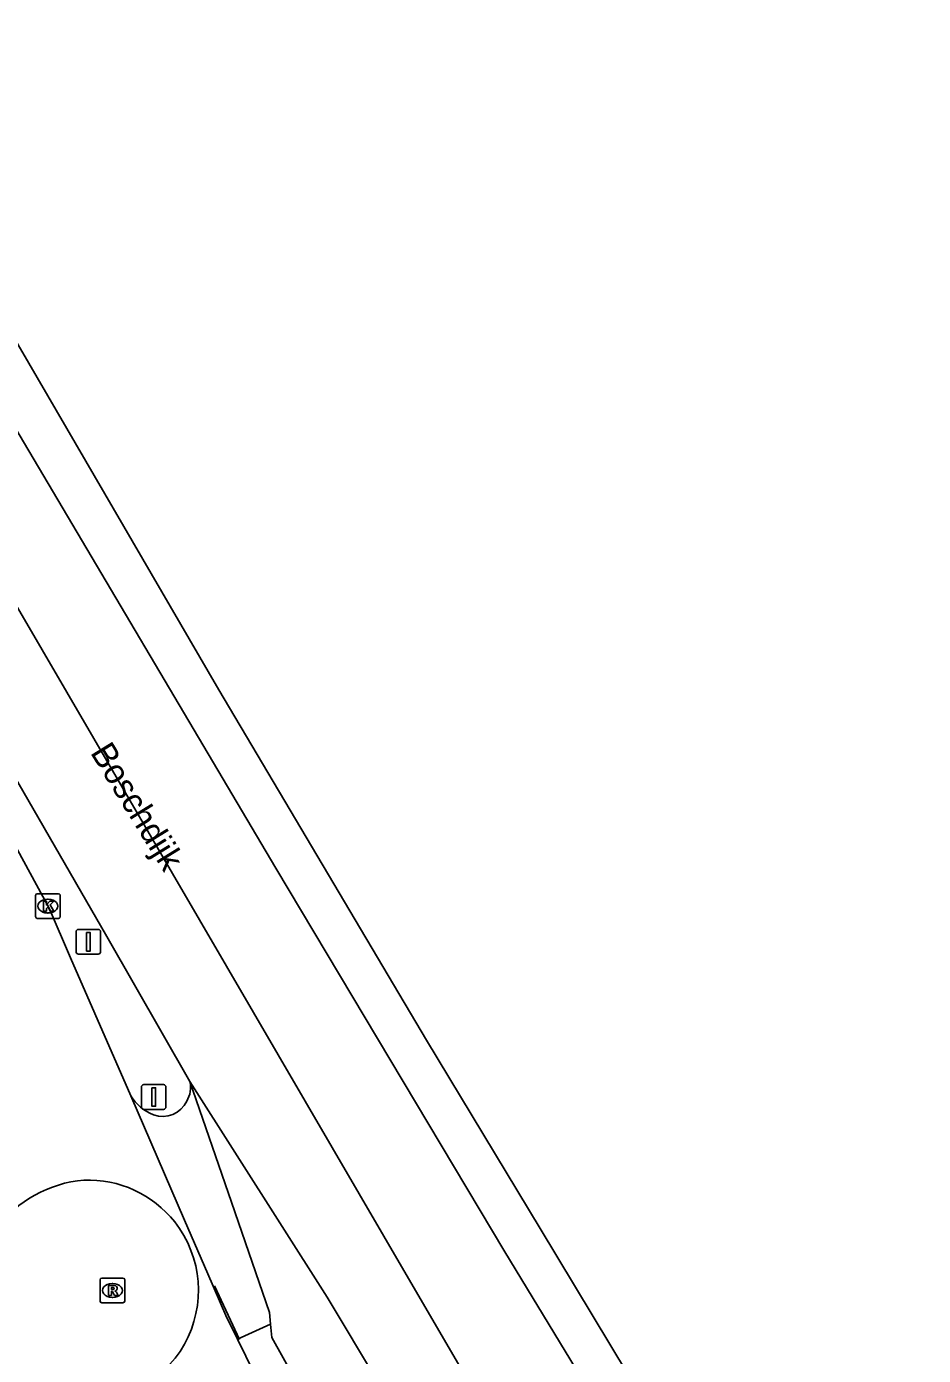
# Model space of a CAD drawing. Extents: x 157321 to 158827, y 386650 to 388532.
# Drawn here: x 158571.5 to 158607.7, y 387598.3 to 387651.9 of the extents above; entities that cross this region are included whole.
import ezdxf

# ---------------------------------------------------------------- set-up
doc = ezdxf.new("R2010")
doc.units = 0
for name, color, linetype in [('IMGEO_Afsluitpaal', 7, 'Continuous'), ('IMGEO_Berm_groen', 7, 'Continuous'), ('IMGEO_Haag', 7, 'Continuous'), ('IMGEO_Hek', 7, 'Continuous'), ('IMGEO_Kolk', 7, 'Continuous'), ('IMGEO_Openbare_ruimte_label', 7, 'Continuous'), ('IMGEO_Parkeervlak_gesloten', 7, 'Continuous'), ('IMGEO_Rijbaan_lokaal_open', 7, 'Continuous'), ('IMGEO_Rijbaan_regionaal_gesloten', 7, 'Continuous'), ('IMGEO_Rioolput', 7, 'Continuous'), ('IMGEO_Verkeersbordpaal', 7, 'Continuous')]:
    doc.layers.add(name, color=color, linetype=linetype)

msp = doc.modelspace()

# ---------------------------------------------------------------- linework, layer by layer
at = {"layer": 'IMGEO_Afsluitpaal'}
for p, q in [((158573.488, 387614.569), (158573.488, 387615.369)), ((158573.488, 387615.369), (158573.488, 387614.569)), ((158573.588, 387615.469), (158574.378, 387615.469)), ((158574.378, 387615.469), (158573.588, 387615.469)), ((158574.478, 387615.369), (158574.478, 387614.569)), ((158574.478, 387614.569), (158574.478, 387615.369)), ((158574.378, 387614.469), (158573.588, 387614.469)), ((158573.588, 387614.469), (158574.378, 387614.469))]:
    msp.add_line(p, q, dxfattribs=at)
msp.add_lwpolyline([(158573.908, 387615.344), (158574.058, 387615.344), (158574.058, 387614.594), (158573.908, 387614.594), (158573.908, 387615.344)], dxfattribs=at)
for centre, start, end in [((158573.588, 387615.369), 90, 180), ((158573.588, 387615.369), 90, 180), ((158574.378, 387615.369), 0, 90), ((158574.378, 387615.369), 360, 90), ((158573.588, 387614.569), 180, 270), ((158573.588, 387614.569), 180, 270), ((158574.378, 387614.569), 270, 0), ((158574.378, 387614.569), 270, 0)]:
    msp.add_arc(centre, 0.1, start, end, dxfattribs=at)
at = {"layer": 'IMGEO_Berm_groen'}
msp.add_lwpolyline([(158581.34, 387599.518), (158580.006, 387598.914)], dxfattribs=at)
at = {"layer": 'IMGEO_Haag'}
for centre, radius, start, end in [((158577.034, 387609.09), 1.078, 328.4325, 12.7356), ((158577.381, 387609.821), 2.001, 212.4775, 247.3361), ((158576.983, 387608.977), 1.069, 249.579, 335.0653)]:
    msp.add_arc(centre, radius, start, end, dxfattribs=at)
at = {"layer": 'IMGEO_Hek'}
msp.add_lwpolyline([(158579.078, 387601.064), (158580.082, 387598.896)], dxfattribs=at)
at = {"layer": 'IMGEO_Kolk'}
for p, q in [((158571.846, 387615.986), (158571.846, 387616.838)), ((158571.921, 387616.912), (158572.773, 387616.912)), ((158572.334, 387616.692), (158572.359, 387616.692)), ((158572.847, 387616.838), (158572.847, 387615.986)), ((158572.357, 387616.132), (158572.332, 387616.132)), ((158572.773, 387615.912), (158571.921, 387615.912))]:
    msp.add_line(p, q, dxfattribs=at)
for points in [[(158571.846, 387615.986), (158571.846, 387616.838)], [(158571.921, 387616.912), (158572.773, 387616.912)], [(158572.847, 387616.838), (158572.847, 387615.986)], [(158572.167, 387616.612), (158572.29, 387616.612), (158572.29, 387616.461), (158572.42, 387616.612), (158572.584, 387616.612), (158572.438, 387616.461), (158572.591, 387616.212), (158572.439, 387616.212), (158572.354, 387616.376), (158572.29, 387616.309), (158572.29, 387616.212), (158572.167, 387616.212), (158572.167, 387616.612)], [(158572.773, 387615.912), (158571.921, 387615.912)]]:
    msp.add_lwpolyline(points, dxfattribs=at)
for centre, start, end in [((158571.923, 387616.836), 91.552, 178.448), ((158571.923, 387616.836), 91.552, 178.448), ((158572.771, 387616.836), 1.552, 88.448), ((158572.771, 387616.836), 1.552, 88.448), ((158571.923, 387615.988), 181.552, 268.448), ((158571.923, 387615.988), 181.552, 268.448), ((158572.771, 387615.988), 271.552, 358.448), ((158572.771, 387615.988), 271.552, 358.448)]:
    msp.add_arc(centre, 0.0765, start, end, dxfattribs=at)
for centre, major_axis, ratio, start_param, end_param in [((158572.333, 387616.412), (-0.387, 0.002), 0.722429, 4.712389, 7.853982), ((158572.358, 387616.412), (-0.39, 0.002), 0.717154, 1.570796, 4.712389)]:
    msp.add_ellipse(centre, major_axis=major_axis, ratio=ratio, start_param=start_param, end_param=end_param, dxfattribs=at)
at = {"layer": 'IMGEO_Parkeervlak_gesloten'}
for points in [[(158578.085, 387609.328), (158579.762, 387604.448), (158581.295, 387599.989), (158581.34, 387599.518)], [(158581.34, 387599.518), (158581.391, 387598.984), (158584.644, 387593.14), (158591.088, 387581.832), (158595.763, 387574.536)]]:
    msp.add_lwpolyline(points, dxfattribs=at)
at = {"layer": 'IMGEO_Rijbaan_lokaal_open'}
for points in [[(158575.693, 387608.747), (158574.25, 387612.073), (158573.263, 387614.324), (158572.395, 387616.327), (158568.469, 387623.544), (158565.611, 387628.774), (158563.277, 387632.656), (158559.979, 387637.836), (158552.406, 387649.892), (158546.754, 387658.957), (158540.036, 387669.734), (158526.94, 387690.536), (158513.479, 387712.119), (158507.38, 387721.854), (158500, 387733.78), (158498.673, 387735.925)], [(158580.006, 387598.914), (158579.539, 387599.872), (158578.803, 387601.546), (158577.864, 387603.72), (158575.693, 387608.747)], [(158581.777, 387595.367), (158581.023, 387596.825), (158580.006, 387598.914)]]:
    msp.add_lwpolyline(points, dxfattribs=at)
for centre, radius, start, end in [((158574.223, 387600.416), 4.941, 94.9272, 143.2013), ((158573.973, 387600.885), 4.457, 38.3209, 92.2397), ((158573.972, 387600.886), 4.457, 263.1671, 38.3091)]:
    msp.add_arc(centre, radius, start, end, dxfattribs=at)
at = {"layer": 'IMGEO_Rijbaan_regionaal_gesloten'}
for points in [[(158497.101, 387741.197), (158500, 387736.754), (158508.695, 387723.169), (158519.653, 387705.776), (158522.369, 387701.384), (158529.854, 387689.194), (158534.613, 387681.449), (158546.532, 387662.154), (158548.031, 387659.708), (158555.595, 387647.362), (158562.464, 387636.274), (158568.591, 387625.805), (158574.727, 387615.189), (158578.085, 387609.328)], [(158812.144, 387228.589), (158785.896, 387270.815), (158779.065, 387281.971), (158773.452, 387291.74), (158747.438, 387341.183), (158736.899, 387358.976), (158732.775, 387365.792), (158722.187, 387382.726), (158711.75, 387399.391), (158686.13, 387440.39), (158666.884, 387471.14), (158632.83, 387525.668), (158620.059, 387546.215), (158599.023, 387580.786), (158592.932, 387591.052), (158586.999, 387601.205), (158566.749, 387635.965), (158552.053, 387660.325), (158535.464, 387687.144), (158526.396, 387701.609), (158518.219, 387714.646)], [(158556.471, 387664.442), (158563.484, 387652.319), (158570.366, 387640.41), (158579.25, 387625.15), (158587.639, 387610.989), (158592.229, 387603.383), (158600, 387590.479), (158603.257, 387584.916), (158603.943, 387583.729), (158604.749, 387582.273), (158605.638, 387580.528), (158607.08, 387578.005), (158610.024, 387572.929), (158613.279, 387567.655), (158617.865, 387559.998), (158622.47, 387552.351), (158626.924, 387544.874), (158639.233, 387525.255), (158655.038, 387500), (158658.923, 387493.792), (158681.521, 387457.554), (158691.202, 387442.058), (158789.309, 387285.027), (158821.153, 387234.028)], [(158653.307, 387500), (158640.908, 387519.873), (158625.023, 387545.445), (158614.845, 387562.214), (158599.673, 387587.829), (158590.806, 387602.437), (158581.556, 387617.939), (158570.802, 387636.122), (158561.024, 387652.601), (158554.457, 387663.484)], [(158603.339, 387567.749), (158602.069, 387569.85), (158600.419, 387572.579), (158583.632, 387600.609), (158578.085, 387609.328)]]:
    msp.add_lwpolyline(points, dxfattribs=at)
at = {"layer": 'IMGEO_Rioolput'}
for p, q in [((158574.453, 387600.454), (158574.453, 387601.306)), ((158574.528, 387601.38), (158575.38, 387601.38)), ((158574.941, 387601.16), (158574.966, 387601.16)), ((158575.454, 387601.306), (158575.454, 387600.454)), ((158574.964, 387600.6), (158574.939, 387600.6)), ((158575.38, 387600.38), (158574.528, 387600.38))]:
    msp.add_line(p, q, dxfattribs=at)
for points in [[(158574.453, 387600.454), (158574.453, 387601.306)], [(158574.528, 387601.38), (158575.38, 387601.38)], [(158575.042, 387601.078), (158574.79, 387601.08), (158574.79, 387600.68)], [(158575.454, 387601.306), (158575.454, 387600.454)], [(158574.79, 387600.68), (158574.914, 387600.68), (158574.914, 387600.842), (158574.925, 387600.842)], [(158574.968, 387600.999), (158574.914, 387600.999), (158574.914, 387600.918)], [(158574.914, 387600.918), (158574.966, 387600.918)], [(158574.972, 387600.813), (158575.043, 387600.68), (158575.183, 387600.68), (158575.118, 387600.806)], [(158575.38, 387600.38), (158574.528, 387600.38)]]:
    msp.add_lwpolyline(points, dxfattribs=at)
for centre, radius, start, end in [((158574.53, 387601.304), 0.0765, 91.552, 178.448), ((158574.53, 387601.304), 0.0765, 91.552, 178.448), ((158575.041, 387600.968), 0.109, 350.3612, 89.416), ((158575.378, 387601.304), 0.0765, 1.552, 88.448), ((158575.378, 387601.304), 0.0765, 1.552, 88.448), ((158574.924, 387600.789), 0.0533, 26.0293, 88.6989), ((158574.95, 387601.107), 0.19, 274.7715, 282.9687), ((158574.974, 387600.903), 0.0964, 77.0061, 93.1865), ((158574.988, 387600.96), 0.0378, 276.6634, 79.6772), ((158575.039, 387600.968), 0.112, 277.5842, 350.9817), ((158575.023, 387600.753), 0.108, 29.5134, 73.7905), ((158574.53, 387600.456), 0.0765, 181.552, 268.448), ((158574.53, 387600.456), 0.0765, 181.552, 268.448), ((158575.378, 387600.456), 0.0765, 271.552, 358.448), ((158575.378, 387600.456), 0.0765, 271.552, 358.448)]:
    msp.add_arc(centre, radius, start, end, dxfattribs=at)
for centre, major_axis, ratio, start_param, end_param in [((158574.94, 387600.88), (-0.387, 0.002), 0.722429, 4.712389, 7.853982), ((158574.965, 387600.88), (-0.39, 0.002), 0.717154, 1.570796, 4.712389)]:
    msp.add_ellipse(centre, major_axis=major_axis, ratio=ratio, start_param=start_param, end_param=end_param, dxfattribs=at)
at = {"layer": 'IMGEO_Verkeersbordpaal'}
for p, q in [((158576.227, 387609.197), (158577.017, 387609.197)), ((158577.017, 387609.197), (158576.227, 387609.197)), ((158576.127, 387608.297), (158576.127, 387609.097)), ((158576.127, 387609.097), (158576.127, 387608.297)), ((158577.117, 387609.097), (158577.117, 387608.297)), ((158577.117, 387608.297), (158577.117, 387609.097)), ((158577.017, 387608.197), (158576.227, 387608.197)), ((158576.227, 387608.197), (158577.017, 387608.197))]:
    msp.add_line(p, q, dxfattribs=at)
msp.add_lwpolyline([(158576.547, 387609.072), (158576.697, 387609.072), (158576.697, 387608.322), (158576.547, 387608.322), (158576.547, 387609.072)], dxfattribs=at)
for centre, start, end in [((158576.227, 387609.097), 90, 180), ((158576.227, 387609.097), 90, 180), ((158577.017, 387609.097), 0, 90), ((158577.017, 387609.097), 360, 90), ((158576.227, 387608.297), 180, 270), ((158576.227, 387608.297), 180, 270), ((158577.017, 387608.297), 270, 0), ((158577.017, 387608.297), 270, 0)]:
    msp.add_arc(centre, 0.1, start, end, dxfattribs=at)

# ---------------------------------------------------------------- texts
at = {"layer": 'IMGEO_Openbare_ruimte_label'}
msp.add_text('Boschdijk', height=1, rotation=301.6713, dxfattribs=at).set_placement((158574.038, 387622.617))

doc.saveas('drawing.dxf')
